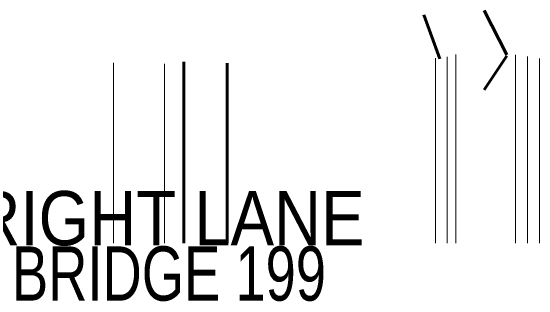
# Model space of a CAD drawing. Extents: x -76 to 974, y -1080 to -735.
# Drawn here: x 698.7 to 942.8, y -868.9 to -734.9 of the extents above; entities that cross this region are included whole.
import ezdxf
from ezdxf.enums import TextEntityAlignment as Align

# ---------------------------------------------------------------- set-up
doc = ezdxf.new("R2010")
doc.units = 0
doc.header["$LTSCALE"] = 0.36
doc.linetypes.add('LONG_DASHED', pattern=[7.5, 6, -1.5])
for name, color, linetype, lineweight in [('28', 7, 'LONG_DASHED', 60), ('63', 7, 'Continuous', 35), ('7', 7, 'Continuous', 13)]:
    doc.layers.add(name, color=color, linetype=linetype, lineweight=lineweight)

msp = doc.modelspace()

# ---------------------------------------------------------------- linework, layer by layer
at = {"layer": '28', "linetype": 'Continuous'}
for p, q in [((896.7577, -757.09), (889.3998, -736.8118)), ((927.7577, -755.23), (917.2561, -734.8587)), ((927.7577, -755.74), (917.2561, -771.4354)), ((778.7457, -842.09), (778.7457, -758.44)), ((798.7457, -842.09), (798.7457, -759.04))]:
    msp.add_line(p, q, dxfattribs=at)
at = {"layer": '7'}
for p, q in [((900.2577, -756.13), (900.2577, -842.09)), ((904.2577, -755.15), (904.2577, -842.09)), ((931.7577, -755.24), (931.7577, -842.09)), ((937.2577, -756.05), (937.2577, -842.09)), ((894.7577, -756.79), (894.7577, -842.09)), ((942.7577, -756.96), (942.7577, -842.09)), ((746.2457, -758.99), (746.2457, -842.09)), ((769.7457, -759.42), (769.7457, -842.09))]:
    msp.add_line(p, q, dxfattribs=at)

# ---------------------------------------------------------------- texts
at = {"layer": '63'}
for s, width, p in [('RIGHT LANE', 0.9, (771.8229, -843.0523)), ('BRIDGE 199', 0.75, (771.8228, -868.5523))]:
    msp.add_text(s, height=25, dxfattribs=dict(at, width=width)).set_placement(p, align=Align.CENTER)

doc.saveas('drawing.dxf')
